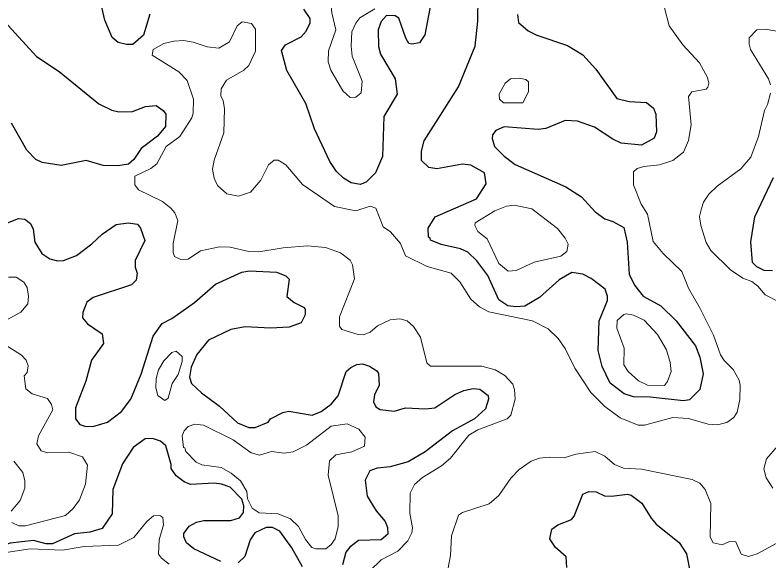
# Model space of a CAD drawing. Extents: x 763.2 to 816.8, y 7896.5 to 7952.7.
# Drawn here: x 800.064 to 803.627, y 7907.052 to 7909.631 of the extents above; entities that cross this region are included whole.
import ezdxf

# ---------------------------------------------------------------- set-up
doc = ezdxf.new("R2010")
doc.units = 0
doc.header["$LTSCALE"] = 0.064
doc.layers.add('1', color=7, linetype='Continuous', lineweight=25)
doc.layers.add('2', color=7, linetype='Continuous', lineweight=13)

msp = doc.modelspace()

# ---------------------------------------------------------------- linework, layer by layer
at = {"layer": '1'}
for points in [[(800.7013, 7909.6351), (800.6714, 7909.5358), (800.6206, 7909.4916), (800.5904, 7909.4916), (800.5512, 7909.5017), (800.5234, 7909.5249), (800.4881, 7909.6064), (800.4536, 7909.7574)], [(802.0419, 7909.7542), (802.0015, 7909.5374), (801.9763, 7909.4999), (801.9395, 7909.4932), (801.9253, 7909.497), (801.9103, 7909.5217), (801.8777, 7909.616), (801.861, 7909.6268), (801.8193, 7909.6293), (801.7951, 7909.5996), (801.781, 7909.5611), (801.7812, 7909.4824), (801.7912, 7909.4465), (801.8613, 7909.3301), (801.8697, 7909.2577), (801.8075, 7909.1509), (801.8008, 7908.9622), (801.7677, 7908.8849), (801.7239, 7908.8411), (801.6948, 7908.8308), (801.6534, 7908.8387), (801.6159, 7908.8606), (801.5833, 7908.8921), (801.5522, 7908.9382), (801.4792, 7909.0936), (801.439, 7909.2135), (801.3485, 7909.3683), (801.323, 7909.4639), (801.3426, 7909.4901), (801.417, 7909.5272), (801.4404, 7909.5546), (801.4584, 7909.5941), (801.4584, 7909.6152), (801.4285, 7909.6592)], [(802.8534, 7908.3363), (802.7867, 7908.3869), (802.7473, 7908.4065), (802.6957, 7908.4144), (802.6362, 7908.3799), (802.542, 7908.2972), (802.4728, 7908.2563), (802.4311, 7908.2523), (802.3924, 7908.2573), (802.3498, 7908.2853), (802.2992, 7908.4), (802.2472, 7908.4694), (802.2039, 7908.5111), (802.1687, 7908.5265), (802.0775, 7908.5476), (802.0274, 7908.5671), (802.0267, 7908.576), (802.0178, 7908.5814), (802.0173, 7908.624), (802.0489, 7908.6777), (802.2448, 7908.7631), (802.2903, 7908.833), (802.2831, 7908.8852), (802.2188, 7908.9222), (802.1787, 7908.9258), (802.0571, 7908.9049), (802.0204, 7908.9102), (801.9849, 7908.9432), (801.985, 7908.9875), (801.9976, 7909.0365), (802.1598, 7909.2909), (802.2379, 7909.4839), (802.251, 7909.6022), (802.2524, 7909.7205)], [(802.4387, 7909.6341), (802.4436, 7909.5949), (802.4897, 7909.5566), (802.5298, 7909.536), (802.6743, 7909.4866), (802.7472, 7909.4436), (802.8092, 7909.3752), (802.9079, 7909.2372), (802.9668, 7909.222), (803.0477, 7909.2171), (803.0819, 7909.1908), (803.0923, 7909.1618), (803.0957, 7909.0788), (803.0851, 7909.0489), (803.0241, 7909.0167), (802.928, 7909.0256), (802.8886, 7909.0443), (802.8025, 7909.1004), (802.7217, 7909.1295), (802.6647, 7909.1331), (802.5731, 7909.0954), (802.5369, 7909.0907), (802.376, 7909.1032), (802.3361, 7909.0847), (802.3206, 7909.0645), (802.3186, 7909.0482), (802.33, 7909.0096), (802.3753, 7908.9643), (802.4284, 7908.9255), (802.6667, 7908.8198), (802.7407, 7908.7714), (802.806, 7908.7015), (802.8516, 7908.6678), (802.8893, 7908.656), (802.941, 7908.6265), (802.957, 7908.5583), (802.9661, 7908.4068), (802.991, 7908.3551), (803.0329, 7908.302), (803.116, 7908.2565), (803.1881, 7908.1862), (803.2795, 7908.0676), (803.3008, 7908.0146), (803.3158, 7907.9357), (803.3005, 7907.8621), (803.2511, 7907.8133), (803.2239, 7907.8086), (803.0661, 7907.8264), (802.9873, 7907.8266), (802.9434, 7907.8406), (802.8773, 7907.8924), (802.8394, 7907.9712)], [(800.0147, 7909.6008), (800.1656, 7909.4355), (800.272, 7909.3637), (800.4603, 7909.2116), (800.5221, 7909.1808), (800.5551, 7909.1741), (800.6199, 7909.1758), (800.6815, 7909.199), (800.7316, 7909.2035), (800.7649, 7909.1801), (800.7769, 7909.162), (800.7753, 7909.1048), (800.7375, 7909.0591), (800.6606, 7909.0002), (800.6249, 7908.9487), (800.6005, 7908.926), (800.55, 7908.9178), (800.4803, 7908.9205), (800.4, 7908.944), (800.2828, 7908.9195), (800.1928, 7908.9345), (800.1626, 7908.9485), (800.1205, 7908.9921), (800.0476, 7909.1194)], [(803.6439, 7908.4231), (803.6046, 7908.4235), (803.5698, 7908.4409), (803.5497, 7908.4612), (803.5412, 7908.5594), (803.561, 7908.6778), (803.6482, 7908.8627)], [(800.0211, 7908.6457), (800.0801, 7908.6692), (800.1111, 7908.6661), (800.1379, 7908.6456), (800.1504, 7908.6191), (800.1579, 7908.5579), (800.1906, 7908.5048), (800.228, 7908.4791), (800.2641, 7908.4691), (800.2936, 7908.4712), (800.3545, 7908.4954), (800.4277, 7908.5493), (800.476, 7908.5956), (800.5419, 7908.6414), (800.5994, 7908.6497), (800.6423, 7908.6427), (800.6575, 7908.6236), (800.6779, 7908.5654), (800.6325, 7908.4707), (800.6325, 7908.4404), (800.6418, 7908.411), (800.6366, 7908.3784), (800.6151, 7908.3556), (800.4334, 7908.2963)], [(800.4753, 7908.1243), (800.4826, 7908.0793), (800.4261, 7908.0007), (800.3985, 7907.9015), (800.3492, 7907.7753), (800.3493, 7907.7227), (800.3707, 7907.6968), (800.3941, 7907.6885), (800.4313, 7907.687), (800.5011, 7907.7078), (800.5681, 7907.7575), (800.6107, 7907.8167), (800.6601, 7907.935), (800.7164, 7908.1131), (800.76, 7908.1743), (800.8054, 7908.1967), (800.9122, 7908.2723), (801.0116, 7908.3597), (801.1354, 7908.4163), (801.1729, 7908.423), (801.2995, 7908.4167), (801.3441, 7908.3995), (801.3599, 7908.3833), (801.3492, 7908.3017), (801.3833, 7908.2736), (801.4279, 7908.2513), (801.4358, 7908.2406), (801.4358, 7908.2151), (801.417, 7908.1764), (801.3595, 7908.1568), (801.2708, 7908.1519), (801.1525, 7908.1583), (801.0845, 7908.1449), (800.979, 7908.0942), (800.9231, 7908.027), (800.8968, 7907.9678), (800.8888, 7907.92), (800.8975, 7907.8901), (800.9451, 7907.8458), (801.0304, 7907.7831), (801.1158, 7907.7039), (801.1697, 7907.682), (801.1985, 7907.6819), (801.2603, 7907.7071), (801.2712, 7907.7236), (801.329, 7907.7529), (801.3578, 7907.759)], [(802.8394, 7907.9712), (802.8197, 7908.0468), (802.8245, 7908.1857), (802.8637, 7908.2826), (802.8639, 7908.3031), (802.8534, 7908.3363)], [(800.4334, 7908.2963), (800.4035, 7908.2743), (800.3843, 7908.2249), (800.3829, 7908.2009), (800.4068, 7908.1721), (800.4753, 7908.1243)], [(801.3578, 7907.759), (801.468, 7907.7412), (801.5107, 7907.7572), (801.5586, 7907.7931), (801.5905, 7907.8322), (801.6284, 7907.9463), (801.6506, 7907.9664), (801.6791, 7907.9792), (801.7067, 7907.9824), (801.7388, 7907.9723), (801.7733, 7907.9503), (801.7817, 7907.9373), (801.7842, 7907.883), (801.7633, 7907.837), (801.7582, 7907.8036), (801.7695, 7907.7807), (801.7892, 7907.7671), (801.8561, 7907.7593), (801.9099, 7907.7754), (802.0038, 7907.7706), (802.0475, 7907.7754), (802.1425, 7907.838), (802.1851, 7907.8571), (802.2297, 7907.8673), (802.2602, 7907.8628), (802.2999, 7907.8342), (802.3016, 7907.8159), (802.2876, 7907.7703), (802.2356, 7907.7226), (802.1308, 7907.6663), (802.0021, 7907.5669), (801.9223, 7907.5208), (801.8363, 7907.4967), (801.776, 7907.4899), (801.7413, 7907.4772), (801.7186, 7907.4339), (801.7281, 7907.3582), (801.7702, 7907.289), (801.8137, 7907.2381), (801.8249, 7907.2093), (801.8265, 7907.1792), (801.7949, 7907.1511), (801.6874, 7907.1491), (801.6458, 7907.1177), (801.628, 7907.0927), (801.6124, 7907.0339)], [(801.0374, 7907.0494), (800.9086, 7907.1094), (800.8739, 7907.1382), (800.8623, 7907.1664), (800.8624, 7907.1819), (800.8876, 7907.2155), (800.9225, 7907.235), (800.9561, 7907.243), (801.0834, 7907.2431), (801.1256, 7907.2558), (801.1434, 7907.281), (801.1452, 7907.3122), (801.1356, 7907.344), (801.0814, 7907.4002), (801.0395, 7907.4151), (801.0046, 7907.4188), (800.893, 7907.4124), (800.8632, 7907.4249), (800.8263, 7907.4534), (800.8027, 7907.4893), (800.8027, 7907.5082), (800.7773, 7907.5961), (800.7516, 7907.6171), (800.7145, 7907.631), (800.6799, 7907.6291), (800.6217, 7907.5882), (800.5714, 7907.5109), (800.5257, 7907.3899), (800.5237, 7907.2749), (800.4753, 7907.2051), (800.4177, 7907.1874), (800.3447, 7907.1805), (800.2405, 7907.1327), (800.212, 7907.1328)], [(802.6714, 7907.0205), (802.668, 7907.0721), (802.6165, 7907.1177), (802.5916, 7907.1559), (802.6007, 7907.2024), (802.6288, 7907.2224), (802.6943, 7907.2482), (802.7066, 7907.264), (802.7477, 7907.3677), (802.7758, 7907.38), (802.8104, 7907.3791), (802.8493, 7907.3597), (802.8829, 7907.3582), (802.9578, 7907.368), (802.9758, 7907.363), (803.0264, 7907.325), (803.07, 7907.2539), (803.0945, 7907.2262), (803.2023, 7907.1394), (803.2368, 7907.0852), (803.2548, 7906.9966)], [(801.4223, 7907.0235), (801.3729, 7907.1138), (801.3155, 7907.192), (801.2814, 7907.21), (801.2503, 7907.2097), (801.1976, 7907.1854), (801.1747, 7907.151), (801.1494, 7907.0724), (801.1188, 7907.0424)], [(800.212, 7907.1328), (800.1511, 7907.1483), (800.0406, 7907.1366), (799.9965, 7907.12), (799.9674, 7907.123), (799.9181, 7907.1395)]]:
    msp.add_lwpolyline(points, dxfattribs=at)
at = {"layer": '2'}
for points in [[(801.4453, 7910.0018), (801.4018, 7909.9471), (801.3849, 7909.8687), (801.3899, 7909.8364), (801.4157, 7909.7891), (801.4622, 7909.7477), (801.5087, 7909.7226), (801.5573, 7909.686), (801.5609, 7909.6409), (801.5804, 7909.561), (801.545, 7909.4625), (801.5434, 7909.4102), (801.5563, 7909.3706), (801.6134, 7909.2728), (801.6481, 7909.2418), (801.6752, 7909.2433), (801.7001, 7909.2632), (801.7051, 7909.3184), (801.6581, 7909.4364), (801.6528, 7909.4832), (801.6561, 7909.5521), (801.6743, 7909.5928), (801.6943, 7909.6182), (801.7651, 7909.6605)], [(803.1319, 7909.6711), (803.1547, 7909.5791), (803.2207, 7909.4897), (803.2982, 7909.4052), (803.337, 7909.3357), (803.3433, 7909.3096), (803.3388, 7909.2894), (803.3296, 7909.2813), (803.2628, 7909.2679)], [(803.1732, 7908.9435), (803.1094, 7908.9234), (803.0351, 7908.9155), (803.0038, 7908.9059), (802.9873, 7908.8899), (802.9875, 7908.8292), (803.0233, 7908.7376), (803.0529, 7908.6909), (803.0799, 7908.5611), (803.127, 7908.5037), (803.2158, 7908.4189), (803.2463, 7908.3403), (803.3025, 7908.2445), (803.3651, 7908.119), (803.3985, 7908.0264), (803.4153, 7907.9991), (803.4576, 7907.9557), (803.4867, 7907.9053), (803.4916, 7907.8823), (803.4901, 7907.8141), (803.477, 7907.7554), (803.4613, 7907.7302), (803.4279, 7907.7067), (803.3843, 7907.6951), (803.339, 7907.6984), (803.2469, 7907.7245), (803.1729, 7907.7296), (803.0391, 7907.6934), (803.0092, 7907.6935), (802.9242, 7907.7282), (802.8515, 7907.7818), (802.7847, 7907.8484), (802.7104, 7907.9632), (802.6644, 7908.0552), (802.6301, 7908.1031), (802.5835, 7908.1481), (802.51, 7908.1865), (802.3037, 7908.2292), (802.259, 7908.2529), (802.2182, 7908.2883), (802.1655, 7908.3701), (802.1256, 7908.4114), (802.0117, 7908.4425), (801.91, 7908.4932), (801.8855, 7908.5517), (801.839, 7908.6065), (801.8044, 7908.6299), (801.7694, 7908.7187), (801.7417, 7908.7284), (801.6749, 7908.7064), (801.5741, 7908.7258), (801.4222, 7908.8298), (801.3439, 7908.9225), (801.3079, 7908.9453), (801.2882, 7908.9454), (801.2622, 7908.9232), (801.2262, 7908.8508), (801.1765, 7908.7938), (801.1205, 7908.7752), (801.0651, 7908.7855), (801.0213, 7908.825), (801.0048, 7908.86), (800.9972, 7908.9021), (801.0055, 7908.9447), (801.0512, 7909.0737), (801.0544, 7909.1898), (801.0479, 7909.2259), (801.0368, 7909.2492), (801.0381, 7909.2818), (801.0634, 7909.3226), (801.146, 7909.3699), (801.1698, 7909.3919), (801.2007, 7909.4601), (801.2007, 7909.5644), (801.1811, 7909.5907), (801.1368, 7909.5988), (801.114, 7909.5801), (801.0772, 7909.5047), (801.0268, 7909.4749), (800.9714, 7909.481), (800.906, 7909.5029), (800.8606, 7909.511), (800.8146, 7909.5077), (800.768, 7909.4959), (800.7167, 7909.4683), (800.7115, 7909.4405), (800.8376, 7909.3631), (800.8769, 7909.322), (800.9081, 7909.2339), (800.9064, 7909.1677), (800.8998, 7909.145), (800.8436, 7909.057), (800.7785, 7909.0097), (800.734, 7908.9277), (800.706, 7908.9064)], [(803.6346, 7909.3016), (803.6241, 7909.3295), (803.5401, 7909.4686), (803.5329, 7909.4937), (803.5333, 7909.5238), (803.5698, 7909.5603), (803.6092, 7909.5634), (803.6998, 7909.5489)], [(803.2628, 7909.2679), (803.2471, 7909.2456), (803.2587, 7909.1118), (803.2465, 7909.0379), (803.2233, 7908.9831), (803.1732, 7908.9435)], [(803.6703, 7908.277), (803.6092, 7908.3093), (803.575, 7908.3496), (803.5466, 7908.3716), (803.5031, 7908.3873), (803.4457, 7908.4264), (803.3528, 7908.5181), (803.3295, 7908.5565), (803.3047, 7908.6362), (803.2981, 7908.6795), (803.3089, 7908.717), (803.317, 7908.7467), (803.3425, 7908.7851), (803.3822, 7908.8229), (803.4934, 7908.9046), (803.5418, 7908.9591), (803.5773, 7909.0565), (803.6053, 7909.18), (803.6197, 7909.2082), (803.6345, 7909.2622)], [(800.706, 7908.9064), (800.631, 7908.8698), (800.6305, 7908.8288), (800.6472, 7908.8047), (800.7608, 7908.7496), (800.8009, 7908.7192)], [(800.8009, 7908.7192), (800.8194, 7908.6958), (800.8341, 7908.6609), (800.8114, 7908.5522), (800.8114, 7908.5084), (800.8185, 7908.4901), (800.8476, 7908.4758), (800.8823, 7908.4771), (800.9413, 7908.5165), (801.031, 7908.5363), (801.0801, 7908.5345), (801.1696, 7908.5135), (801.2156, 7908.5118), (801.3307, 7908.5315), (801.4464, 7908.5412), (801.5319, 7908.5321), (801.6029, 7908.5071), (801.6476, 7908.4723), (801.6591, 7908.451), (801.6688, 7908.3848), (801.5972, 7908.2052), (801.5982, 7908.1609), (801.6087, 7908.1458), (801.6865, 7908.1213), (801.7087, 7908.1208), (801.7425, 7908.1321), (801.7778, 7908.1632), (801.8369, 7908.1913), (801.8822, 7908.1962), (801.9167, 7908.1863), (801.9477, 7908.1595), (801.981, 7908.1098), (802.0097, 7907.988), (802.0269, 7907.9718), (802.2707, 7907.9727), (802.3326, 7907.9549), (802.3792, 7907.9283), (802.4161, 7907.8869), (802.4253, 7907.8619), (802.4284, 7907.8167), (802.4071, 7907.7399), (802.3904, 7907.7236), (802.2519, 7907.671), (802.2092, 7907.6464), (802.1223, 7907.5368), (802.0801, 7907.5011), (801.9901, 7907.4459), (801.952, 7907.4123), (801.9322, 7907.3726), (801.9306, 7907.2783), (801.942, 7907.2079), (801.94, 7907.1851), (801.9206, 7907.1462), (801.8735, 7907.0989), (801.7942, 7907.0572), (801.7432, 7907.0064)], [(800.0082, 7908.1813), (800.0909, 7908.2271), (800.1241, 7908.2659), (800.1276, 7908.3018), (800.1211, 7908.343), (800.1062, 7908.3684), (800.0699, 7908.3932), (800.0333, 7908.3918)], [(800.0497, 7907.2329), (800.0823, 7907.2184), (800.1132, 7907.2183), (800.3024, 7907.2673), (800.3391, 7907.3001), (800.3682, 7907.3404), (800.3967, 7907.4143), (800.407, 7907.5044), (800.383, 7907.5445), (800.3177, 7907.5651), (800.2197, 7907.5619), (800.1875, 7907.5715), (800.1677, 7907.6049), (800.1757, 7907.6426), (800.2422, 7907.7652), (800.2359, 7907.7909), (800.2179, 7907.8198), (800.1454, 7907.8419), (800.1147, 7907.8644), (800.108, 7907.927), (800.1208, 7907.9428), (800.1261, 7907.9734), (800.1163, 7908.0001), (800.0951, 7908.0233), (800.0122, 7908.0754)], [(803.646, 7907.395), (803.6135, 7907.4452), (803.6025, 7907.4877), (803.6151, 7907.535), (803.6677, 7907.5947)], [(802.0925, 7906.9209), (802.1227, 7907.0772), (802.1263, 7907.1698), (802.1594, 7907.2676), (802.179, 7907.2807), (802.3043, 7907.3215), (802.3512, 7907.3615), (802.4077, 7907.4424), (802.4471, 7907.4835), (802.5036, 7907.5236), (802.5429, 7907.537), (802.588, 7907.5422), (802.6589, 7907.5389), (802.7138, 7907.5567), (802.8065, 7907.5682), (802.8512, 7907.5463), (802.8975, 7907.5074), (802.9398, 7907.49), (803.0249, 7907.4859), (803.2639, 7907.4366), (803.3009, 7907.4187), (803.3256, 7907.3896), (803.352, 7907.3236), (803.3488, 7907.1648), (803.3631, 7907.1374), (803.4058, 7907.1281), (803.4401, 7907.1441), (803.4698, 7907.1424), (803.4963, 7907.0846), (803.531, 7907.0726), (803.5716, 7907.0851), (803.7188, 7907.1652)], [(800.0592, 7907.5234), (800.1006, 7907.4693), (800.1112, 7907.4298), (800.1109, 7907.3956), (800.0889, 7907.3381), (800.0455, 7907.2869)], [(800.7926, 7907.037), (800.7562, 7907.0651), (800.7424, 7907.0844), (800.7454, 7907.1512), (800.7653, 7907.2225), (800.7623, 7907.2565), (800.7492, 7907.2659), (800.7184, 7907.2645), (800.687, 7907.2386), (800.6249, 7907.162), (800.5524, 7907.1267), (800.3906, 7907.1198), (800.2887, 7907.1034), (800.135, 7907.1099), (800.0218, 7907.0919)]]:
    msp.add_lwpolyline(points, dxfattribs=at)
for points in [[(802.3513, 7909.257), (802.3797, 7909.3093), (802.4049, 7909.329), (802.4471, 7909.3331), (802.4786, 7909.3264), (802.4902, 7909.3152), (802.4908, 7909.2686), (802.4632, 7909.216), (802.3727, 7909.2154), (802.3535, 7909.2331)], [(802.4323, 7908.4233), (802.517, 7908.4634), (802.6442, 7908.4915), (802.6714, 7908.5133), (802.6784, 7908.548), (802.6643, 7908.577), (802.6272, 7908.6219), (802.5059, 7908.7152), (802.423, 7908.7321), (802.3868, 7908.728), (802.3313, 7908.7064), (802.2388, 7908.6486), (802.2378, 7908.6361), (802.2519, 7908.6078), (802.2951, 7908.574), (802.351, 7908.4577), (802.3945, 7908.4201)], [(803.143, 7908.0485), (803.1006, 7908.1223), (803.0368, 7908.1888), (802.9872, 7908.2126), (802.9535, 7908.2193), (802.9406, 7908.2154), (802.9103, 7908.1872), (802.9086, 7908.1521), (802.9422, 7908.0572), (802.9415, 7907.9778), (802.9622, 7907.9471), (803.0102, 7907.9021), (803.0531, 7907.8825), (803.1327, 7907.8803), (803.1482, 7907.8994), (803.1647, 7907.9463), (803.1602, 7907.9893)], [(800.8067, 7907.8908), (800.8346, 7907.9323), (800.8537, 7907.9949), (800.8534, 7908.0177), (800.8261, 7908.0432), (800.8048, 7908.0367), (800.7666, 7907.9968), (800.7424, 7907.9547), (800.7308, 7907.9145), (800.7292, 7907.8699), (800.7383, 7907.8335), (800.7723, 7907.8102), (800.7883, 7907.8202)], [(801.5911, 7907.2643), (801.5447, 7907.4569), (801.551, 7907.5246), (801.5801, 7907.5525), (801.6562, 7907.5679), (801.7151, 7907.5941), (801.7181, 7907.6362), (801.6884, 7907.6741), (801.634, 7907.7), (801.5586, 7907.6884), (801.4412, 7907.5988), (801.3791, 7907.5678), (801.3363, 7907.5618), (801.276, 7907.5684), (801.219, 7907.5521), (801.1802, 7907.5633), (801.0953, 7907.6236), (800.9554, 7907.6935), (800.9137, 7907.6984), (800.8822, 7907.6864), (800.8639, 7907.6663), (800.8541, 7907.6426), (800.861, 7907.5886), (800.867, 7907.5857), (800.8708, 7907.5689), (800.9196, 7907.5193), (800.9462, 7907.5063), (801.0388, 7907.4926), (801.0854, 7907.4673), (801.1302, 7907.4311), (801.1594, 7907.3795), (801.1635, 7907.3459), (801.1842, 7907.302), (801.2181, 7907.2795), (801.3083, 7907.274), (801.3662, 7907.2515), (801.4038, 7907.2139), (801.4363, 7907.1527), (801.4673, 7907.115), (801.4854, 7907.1084), (801.5329, 7907.1099), (801.5577, 7907.1302), (801.5768, 7907.1562), (801.5918, 7907.2152)]]:
    msp.add_lwpolyline(points, close=True, dxfattribs=at)

doc.saveas('drawing.dxf')
